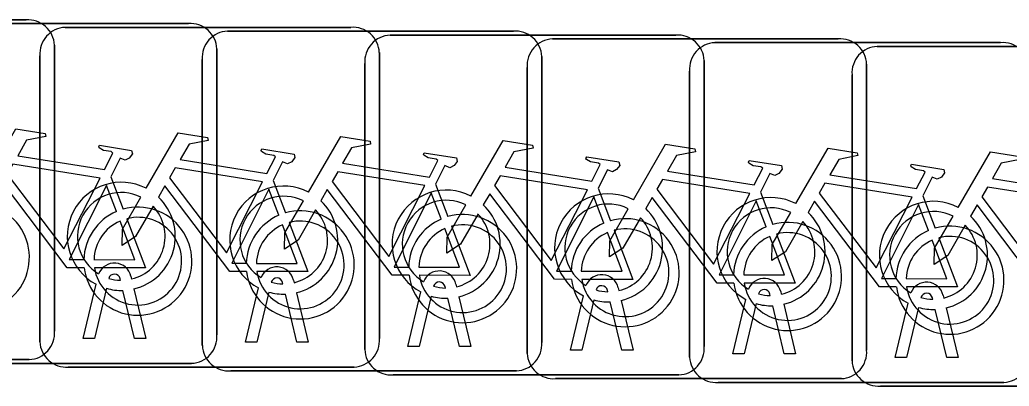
# Model space of a CAD drawing. Extents: x 162186 to 163152, y 385513 to 386513.
# Drawn here: x 162776.088 to 162779, y 386417.759 to 386418.837 of the extents above; entities that cross this region are included whole.
import ezdxf

# ---------------------------------------------------------------- set-up
doc = ezdxf.new("R2010")
doc.units = 0
doc.layers.add('IMGEO_Fietsenrek', color=7, linetype='Continuous')

msp = doc.modelspace()

# ---------------------------------------------------------------- linework, layer by layer
at = {"layer": 'IMGEO_Fietsenrek'}
for p, q in [((162775.2659, 386418.8365), (162776.1068, 386418.8365)), ((162776.1068, 386418.8365), (162775.2659, 386418.8365)), ((162775.7439, 386418.8255), (162776.5848, 386418.8255)), ((162776.5848, 386418.8255), (162775.7439, 386418.8255)), ((162776.2219, 386418.8145), (162777.0628, 386418.8145)), ((162777.0628, 386418.8145), (162776.2219, 386418.8145)), ((162776.6999, 386418.8035), (162777.5408, 386418.8035)), ((162777.5408, 386418.8035), (162776.6999, 386418.8035)), ((162777.1779, 386418.7915), (162778.0188, 386418.7915)), ((162778.0188, 386418.7915), (162777.1779, 386418.7915)), ((162777.6559, 386418.7805), (162778.4968, 386418.7805)), ((162778.4968, 386418.7805), (162777.6559, 386418.7805)), ((162776.1905, 386418.7621), (162776.1905, 386417.9212)), ((162776.1905, 386417.9212), (162776.1905, 386418.7621)), ((162776.6685, 386418.7511), (162776.6685, 386417.9102)), ((162776.6685, 386417.9102), (162776.6685, 386418.7511)), ((162778.1339, 386418.7695), (162778.9748, 386418.7695)), ((162778.9748, 386418.7695), (162778.1339, 386418.7695)), ((162778.6119, 386418.7585), (162779.4528, 386418.7585)), ((162779.4528, 386418.7585), (162778.6119, 386418.7585)), ((162776.1475, 386417.8899), (162776.1475, 386418.7308)), ((162776.1475, 386418.7308), (162776.1475, 386417.8899)), ((162776.6255, 386417.8789), (162776.6255, 386418.7198)), ((162776.6255, 386418.7198), (162776.6255, 386417.8789)), ((162777.1465, 386418.7401), (162777.1465, 386417.8992)), ((162777.1465, 386417.8992), (162777.1465, 386418.7401)), ((162777.6245, 386418.7291), (162777.6245, 386417.8882)), ((162777.6245, 386417.8882), (162777.6245, 386418.7291)), ((162778.1025, 386418.7171), (162778.1025, 386417.8762)), ((162778.1025, 386417.8762), (162778.1025, 386418.7171)), ((162777.1035, 386417.8669), (162777.1035, 386418.7078)), ((162777.1035, 386418.7078), (162777.1035, 386417.8669)), ((162777.5815, 386417.8559), (162777.5815, 386418.6968)), ((162777.5815, 386418.6968), (162777.5815, 386417.8559)), ((162778.5805, 386418.7061), (162778.5805, 386417.8652)), ((162778.5805, 386417.8652), (162778.5805, 386418.7061)), ((162778.0595, 386417.8449), (162778.0595, 386418.6858)), ((162778.0595, 386418.6858), (162778.0595, 386417.8449)), ((162778.5375, 386417.8339), (162778.5375, 386418.6748)), ((162778.5375, 386418.6748), (162778.5375, 386417.8339)), ((162776.3562, 386418.3752), (162776.3925, 386418.28)), ((162776.8342, 386418.3642), (162776.8705, 386418.269)), ((162777.3122, 386418.3532), (162777.3485, 386418.258)), ((162777.7902, 386418.3412), (162777.8265, 386418.246)), ((162778.2682, 386418.3302), (162778.3045, 386418.235)), ((162778.7462, 386418.3192), (162778.7825, 386418.224)), ((162776.4156, 386418.0824), (162776.4174, 386418.0745)), ((162776.2745, 386417.8993), (162776.3128, 386418.0593)), ((162776.3432, 386418.0471), (162776.3079, 386417.8993)), ((162776.3849, 386418.0709), (162776.3839, 386418.0752)), ((162776.7525, 386417.8883), (162776.7908, 386418.0483)), ((162776.8629, 386418.0599), (162776.8619, 386418.0642)), ((162776.8936, 386418.0714), (162776.8954, 386418.0635)), ((162777.3409, 386418.0479), (162777.3399, 386418.0522)), ((162777.3716, 386418.0594), (162777.3734, 386418.0515)), ((162777.8496, 386418.0484), (162777.8514, 386418.0405)), ((162776.426, 386417.8993), (162776.3921, 386418.041)), ((162776.4244, 386418.0453), (162776.4594, 386417.8993)), ((162776.8212, 386418.0361), (162776.7859, 386417.8883)), ((162776.904, 386417.8883), (162776.8701, 386418.03)), ((162776.9024, 386418.0343), (162776.9374, 386417.8883)), ((162777.2305, 386417.8763), (162777.2688, 386418.0363)), ((162777.2992, 386418.0241), (162777.2639, 386417.8763)), ((162777.382, 386417.8763), (162777.3481, 386418.018)), ((162777.3804, 386418.0223), (162777.4154, 386417.8763)), ((162777.7085, 386417.8653), (162777.7468, 386418.0253)), ((162777.8189, 386418.0369), (162777.8179, 386418.0412)), ((162778.2969, 386418.0259), (162778.2959, 386418.0302)), ((162778.3276, 386418.0374), (162778.3294, 386418.0295)), ((162778.7749, 386418.0149), (162778.7739, 386418.0192)), ((162778.8056, 386418.0264), (162778.8074, 386418.0185)), ((162777.7772, 386418.0131), (162777.7419, 386417.8653)), ((162777.86, 386417.8653), (162777.8261, 386418.007)), ((162777.8584, 386418.0113), (162777.8934, 386417.8653)), ((162778.1865, 386417.8543), (162778.2248, 386418.0143)), ((162778.2552, 386418.0021), (162778.2199, 386417.8543)), ((162778.338, 386417.8543), (162778.3041, 386417.996)), ((162778.3364, 386418.0003), (162778.3714, 386417.8543)), ((162778.6645, 386417.8433), (162778.7028, 386418.0033)), ((162778.7332, 386417.9911), (162778.6979, 386417.8433)), ((162778.8144, 386417.9893), (162778.8494, 386417.8433)), ((162778.816, 386417.8433), (162778.7821, 386417.985)), ((162776.3079, 386417.8993), (162776.2745, 386417.8993)), ((162776.4594, 386417.8993), (162776.426, 386417.8993)), ((162776.7859, 386417.8883), (162776.7525, 386417.8883)), ((162776.9374, 386417.8883), (162776.904, 386417.8883)), ((162777.2639, 386417.8763), (162777.2305, 386417.8763)), ((162777.4154, 386417.8763), (162777.382, 386417.8763)), ((162777.7419, 386417.8653), (162777.7085, 386417.8653)), ((162777.8934, 386417.8653), (162777.86, 386417.8653)), ((162778.2199, 386417.8543), (162778.1865, 386417.8543)), ((162778.3714, 386417.8543), (162778.338, 386417.8543)), ((162778.6979, 386417.8433), (162778.6645, 386417.8433)), ((162778.8494, 386417.8433), (162778.816, 386417.8433)), ((162776.1161, 386417.8375), (162775.2752, 386417.8375)), ((162775.2752, 386417.8375), (162776.1161, 386417.8375)), ((162776.5941, 386417.8265), (162775.7532, 386417.8265)), ((162775.7532, 386417.8265), (162776.5941, 386417.8265)), ((162777.0721, 386417.8155), (162776.2312, 386417.8155)), ((162776.2312, 386417.8155), (162777.0721, 386417.8155)), ((162777.5501, 386417.8045), (162776.7092, 386417.8045)), ((162776.7092, 386417.8045), (162777.5501, 386417.8045)), ((162778.0281, 386417.7925), (162777.1872, 386417.7925)), ((162777.1872, 386417.7925), (162778.0281, 386417.7925)), ((162778.5061, 386417.7815), (162777.6652, 386417.7815)), ((162777.6652, 386417.7815), (162778.5061, 386417.7815)), ((162778.9841, 386417.7705), (162778.1432, 386417.7705)), ((162778.1432, 386417.7705), (162778.9841, 386417.7705)), ((162779.4621, 386417.7595), (162778.6212, 386417.7595)), ((162778.6212, 386417.7595), (162779.4621, 386417.7595))]:
    msp.add_line(p, q, dxfattribs=at)
for points in [[(162775.9821, 386418.3522), (162776.0768, 386418.5157), (162776.163, 386418.5019), (162776.1647, 386418.4932), (162776.1086, 386418.4823), (162776.0824, 386418.437), (162776.3376, 386418.3962)], [(162776.4601, 386418.3412), (162776.5548, 386418.5047), (162776.641, 386418.4909), (162776.6427, 386418.4822), (162776.5866, 386418.4713), (162776.5604, 386418.426), (162776.8156, 386418.3852)], [(162776.9381, 386418.3302), (162777.0328, 386418.4937), (162777.119, 386418.4799), (162777.1207, 386418.4712), (162777.0646, 386418.4603), (162777.0384, 386418.415), (162777.2936, 386418.3742)], [(162776.3376, 386418.3962), (162776.3626, 386418.445), (162776.3575, 386418.449), (162776.3343, 386418.4527), (162776.3216, 386418.4602), (162776.3206, 386418.4633), (162776.3228, 386418.4679), (162776.4176, 386418.4528), (162776.4199, 386418.4425), (162776.4105, 386418.4301), (162776.3981, 386418.4237), (162776.3836, 386418.4299), (162776.3562, 386418.3752)], [(162776.8156, 386418.3852), (162776.8406, 386418.434), (162776.8355, 386418.438), (162776.8123, 386418.4417), (162776.7996, 386418.4492), (162776.7986, 386418.4523), (162776.8008, 386418.4569), (162776.8956, 386418.4418), (162776.8979, 386418.4315), (162776.8885, 386418.4191), (162776.8761, 386418.4127), (162776.8616, 386418.4189), (162776.8342, 386418.3642)], [(162777.4161, 386418.3182), (162777.5108, 386418.4817), (162777.597, 386418.4679), (162777.5987, 386418.4592), (162777.5426, 386418.4483), (162777.5164, 386418.403), (162777.7716, 386418.3622)], [(162777.8941, 386418.3072), (162777.9888, 386418.4707), (162778.075, 386418.4569), (162778.0767, 386418.4482), (162778.0206, 386418.4373), (162777.9944, 386418.392), (162778.2496, 386418.3512)], [(162778.3721, 386418.2962), (162778.4668, 386418.4597), (162778.553, 386418.4459), (162778.5547, 386418.4372), (162778.4986, 386418.4263), (162778.4724, 386418.381), (162778.7276, 386418.3402)], [(162777.2936, 386418.3742), (162777.3186, 386418.423), (162777.3135, 386418.427), (162777.2903, 386418.4307), (162777.2776, 386418.4382), (162777.2766, 386418.4413), (162777.2788, 386418.4459), (162777.3736, 386418.4308), (162777.3759, 386418.4205), (162777.3665, 386418.4081), (162777.3541, 386418.4017), (162777.3396, 386418.4079), (162777.3122, 386418.3532)], [(162777.7716, 386418.3622), (162777.7966, 386418.411), (162777.7915, 386418.415), (162777.7683, 386418.4187), (162777.7556, 386418.4262), (162777.7546, 386418.4293), (162777.7568, 386418.4339), (162777.8516, 386418.4188), (162777.8539, 386418.4085), (162777.8445, 386418.3961), (162777.8321, 386418.3897), (162777.8176, 386418.3959), (162777.7902, 386418.3412)], [(162778.8501, 386418.2852), (162778.9448, 386418.4487), (162779.031, 386418.4349), (162779.0327, 386418.4262), (162778.9766, 386418.4153), (162778.9504, 386418.37), (162779.2056, 386418.3292)], [(162776.3247, 386418.371), (162776.0679, 386418.412), (162776.0512, 386418.3832), (162776.2182, 386418.1629), (162776.3247, 386418.371)], [(162776.8027, 386418.36), (162776.5459, 386418.401), (162776.5292, 386418.3722), (162776.6962, 386418.1519), (162776.8027, 386418.36)], [(162778.2496, 386418.3512), (162778.2746, 386418.4), (162778.2695, 386418.404), (162778.2463, 386418.4077), (162778.2336, 386418.4152), (162778.2326, 386418.4183), (162778.2348, 386418.4229), (162778.3296, 386418.4078), (162778.3319, 386418.3975), (162778.3225, 386418.3851), (162778.3101, 386418.3787), (162778.2956, 386418.3849), (162778.2682, 386418.3302)], [(162778.7276, 386418.3402), (162778.7526, 386418.389), (162778.7475, 386418.393), (162778.7243, 386418.3967), (162778.7116, 386418.4042), (162778.7106, 386418.4073), (162778.7128, 386418.4119), (162778.8076, 386418.3968), (162778.8099, 386418.3865), (162778.8005, 386418.3741), (162778.7881, 386418.3677), (162778.7736, 386418.3739), (162778.7462, 386418.3192)], [(162777.2807, 386418.349), (162777.0239, 386418.39), (162777.0072, 386418.3612), (162777.1742, 386418.1409), (162777.2807, 386418.349)], [(162777.7587, 386418.337), (162777.5019, 386418.378), (162777.4852, 386418.3492), (162777.6522, 386418.1289), (162777.7587, 386418.337)], [(162776.2778, 386418.1075), (162776.2281, 386418.1076), (162776.0374, 386418.3593), (162776.0184, 386418.3265)], [(162776.3727, 386418.273), (162776.3434, 386418.3498), (162776.234, 386418.1317), (162776.2767, 386418.1316)], [(162776.7558, 386418.0965), (162776.7061, 386418.0966), (162776.5154, 386418.3483), (162776.4964, 386418.3155)], [(162776.8507, 386418.262), (162776.8214, 386418.3388), (162776.712, 386418.1207), (162776.7547, 386418.1206)], [(162778.2367, 386418.326), (162777.9799, 386418.367), (162777.9632, 386418.3382), (162778.1302, 386418.1179), (162778.2367, 386418.326)], [(162778.7147, 386418.315), (162778.4579, 386418.356), (162778.4412, 386418.3272), (162778.6082, 386418.1069), (162778.7147, 386418.315)], [(162779.1927, 386418.304), (162778.9359, 386418.345), (162778.9192, 386418.3162), (162779.0862, 386418.0959), (162779.1927, 386418.304)], [(162776.4808, 386418.2887), (162776.4292, 386418.1995), (162776.3893, 386418.1735), (162776.3905, 386418.221), (162776.445, 386418.3152)], [(162777.2338, 386418.0855), (162777.1841, 386418.0856), (162776.9934, 386418.3373), (162776.9744, 386418.3045)], [(162777.3287, 386418.251), (162777.2994, 386418.3278), (162777.19, 386418.1097), (162777.2327, 386418.1096)], [(162777.7118, 386418.0735), (162777.6621, 386418.0736), (162777.4714, 386418.3253), (162777.4524, 386418.2925)], [(162777.8067, 386418.239), (162777.7774, 386418.3158), (162777.668, 386418.0977), (162777.7107, 386418.0976)], [(162778.1898, 386418.0625), (162778.1401, 386418.0626), (162777.9494, 386418.3143), (162777.9304, 386418.2815)], [(162776.9588, 386418.2777), (162776.9072, 386418.1885), (162776.8673, 386418.1625), (162776.8685, 386418.21), (162776.923, 386418.3042)], [(162777.4368, 386418.2657), (162777.3852, 386418.1765), (162777.3453, 386418.1505), (162777.3465, 386418.198), (162777.401, 386418.2922)], [(162777.9148, 386418.2547), (162777.8632, 386418.1655), (162777.8233, 386418.1395), (162777.8245, 386418.187), (162777.879, 386418.2812)], [(162778.2847, 386418.228), (162778.2554, 386418.3048), (162778.146, 386418.0867), (162778.1887, 386418.0866)], [(162778.6678, 386418.0515), (162778.6181, 386418.0516), (162778.4274, 386418.3033), (162778.4084, 386418.2705)], [(162778.7627, 386418.217), (162778.7334, 386418.2938), (162778.624, 386418.0757), (162778.6667, 386418.0756)], [(162779.1458, 386418.0405), (162779.0961, 386418.0406), (162778.9054, 386418.2923), (162778.8864, 386418.2595)], [(162776.4032, 386418.2518), (162776.4582, 386418.1072), (162776.3081, 386418.1075)], [(162778.3928, 386418.2437), (162778.3412, 386418.1545), (162778.3013, 386418.1285), (162778.3025, 386418.176), (162778.357, 386418.2702)], [(162778.8708, 386418.2327), (162778.8192, 386418.1435), (162778.7793, 386418.1175), (162778.7805, 386418.165), (162778.835, 386418.2592)], [(162776.3067, 386418.1315), (162776.4266, 386418.1313), (162776.3834, 386418.2449)], [(162776.7847, 386418.1205), (162776.9046, 386418.1203), (162776.8614, 386418.2339)], [(162776.8812, 386418.2408), (162776.9362, 386418.0962), (162776.7861, 386418.0965)], [(162777.2627, 386418.1095), (162777.3826, 386418.1093), (162777.3394, 386418.2229)], [(162777.3592, 386418.2298), (162777.4142, 386418.0852), (162777.2641, 386418.0855)], [(162777.7407, 386418.0975), (162777.8606, 386418.0973), (162777.8174, 386418.2109)], [(162777.8372, 386418.2178), (162777.8922, 386418.0732), (162777.7421, 386418.0735)], [(162778.2187, 386418.0865), (162778.3386, 386418.0863), (162778.2954, 386418.1999)], [(162778.3152, 386418.2068), (162778.3702, 386418.0622), (162778.2201, 386418.0625)], [(162778.7932, 386418.1958), (162778.8482, 386418.0512), (162778.6981, 386418.0515)], [(162778.6967, 386418.0755), (162778.8166, 386418.0753), (162778.7734, 386418.1889)]]:
    msp.add_lwpolyline(points, dxfattribs=at)
for centre, radius, start, end in [((162776.1126, 386418.7588), 0.0779, 2.4484, 94.2845), ((162776.1126, 386418.7588), 0.0779, 2.4484, 94.2845), ((162776.2252, 386418.7366), 0.0779, 92.4484, 184.2845), ((162776.2252, 386418.7366), 0.0779, 92.4484, 184.2845), ((162776.5906, 386418.7478), 0.0779, 2.4484, 94.2845), ((162776.5906, 386418.7478), 0.0779, 2.4484, 94.2845), ((162777.0686, 386418.7368), 0.0779, 2.4484, 94.2845), ((162777.0686, 386418.7368), 0.0779, 2.4484, 94.2845), ((162776.7032, 386418.7256), 0.0779, 92.4484, 184.2845), ((162776.7032, 386418.7256), 0.0779, 92.4484, 184.2845), ((162777.1812, 386418.7136), 0.0779, 92.4484, 184.2845), ((162777.1812, 386418.7136), 0.0779, 92.4484, 184.2845), ((162777.5466, 386418.7258), 0.0779, 2.4484, 94.2845), ((162777.5466, 386418.7258), 0.0779, 2.4484, 94.2845), ((162777.6592, 386418.7026), 0.0779, 92.4484, 184.2845), ((162777.6592, 386418.7026), 0.0779, 92.4484, 184.2845), ((162778.0246, 386418.7138), 0.0779, 2.4484, 94.2845), ((162778.0246, 386418.7138), 0.0779, 2.4484, 94.2845), ((162778.5026, 386418.7028), 0.0779, 2.4484, 94.2845), ((162778.5026, 386418.7028), 0.0779, 2.4484, 94.2845), ((162778.1372, 386418.6916), 0.0779, 92.4484, 184.2845), ((162778.1372, 386418.6916), 0.0779, 92.4484, 184.2845), ((162778.6152, 386418.6806), 0.0779, 92.4484, 184.2845), ((162778.6152, 386418.6806), 0.0779, 92.4484, 184.2845), ((162778.9806, 386418.6918), 0.0779, 2.4484, 94.2845), ((162778.9806, 386418.6918), 0.0779, 2.4484, 94.2845), ((162776.3871, 386418.1999), 0.159, 62.6766, 242.1369), ((162776.8651, 386418.1889), 0.159, 62.6766, 242.1369), ((162776.3871, 386418.1999), 0.129, 63.3192, 238.903), ((162776.3871, 386418.1999), 0.159, 283.5766, 46.6042), ((162776.8651, 386418.1889), 0.129, 63.3192, 238.903), ((162777.3431, 386418.1769), 0.159, 62.6766, 242.1369), ((162777.8211, 386418.1659), 0.159, 62.6766, 242.1369), ((162778.2991, 386418.1549), 0.159, 62.6766, 242.1369), ((162775.9577, 386418.1379), 0.159, 187.0065, 105.7708), ((162776.4357, 386418.1269), 0.159, 187.0065, 105.7708), ((162776.3871, 386418.1999), 0.129, 283.6043, 43.4302), ((162776.8651, 386418.1889), 0.159, 283.5766, 46.6042), ((162777.3431, 386418.1769), 0.129, 63.3192, 238.903), ((162777.3431, 386418.1769), 0.159, 283.5766, 46.6042), ((162777.8211, 386418.1659), 0.129, 63.3192, 238.903), ((162777.8211, 386418.1659), 0.159, 283.5766, 46.6042), ((162778.2991, 386418.1549), 0.129, 63.3192, 238.903), ((162778.7771, 386418.1439), 0.159, 62.6766, 242.1369), ((162776.4357, 386418.1269), 0.159, 113.3408, 178.3217), ((162776.4357, 386418.1269), 0.129, 188.6715, 104.5883), ((162776.9137, 386418.1159), 0.159, 113.3408, 178.3217), ((162776.9137, 386418.1159), 0.159, 187.0065, 105.7708), ((162776.8651, 386418.1889), 0.129, 283.6043, 43.4302), ((162777.3917, 386418.1049), 0.159, 113.3408, 178.3217), ((162777.3917, 386418.1049), 0.159, 187.0065, 105.7708), ((162777.3431, 386418.1769), 0.129, 283.6043, 43.4302), ((162777.8697, 386418.0929), 0.159, 187.0065, 105.7708), ((162777.8211, 386418.1659), 0.129, 283.6043, 43.4302), ((162778.2991, 386418.1549), 0.159, 283.5766, 46.6042), ((162778.7771, 386418.1439), 0.129, 63.3192, 238.903), ((162778.7771, 386418.1439), 0.159, 283.5766, 46.6042), ((162776.4357, 386418.1269), 0.129, 113.923, 177.9556), ((162776.9137, 386418.1159), 0.129, 113.923, 177.9556), ((162776.9137, 386418.1159), 0.129, 188.6715, 104.5883), ((162777.3917, 386418.1049), 0.129, 113.923, 177.9556), ((162777.3917, 386418.1049), 0.129, 188.6715, 104.5883), ((162777.8697, 386418.0929), 0.159, 113.3408, 178.3217), ((162777.8697, 386418.0929), 0.129, 188.6715, 104.5883), ((162778.3477, 386418.0819), 0.159, 113.3408, 178.3217), ((162778.3477, 386418.0819), 0.159, 187.0065, 105.7708), ((162778.2991, 386418.1549), 0.129, 283.6043, 43.4302), ((162778.8257, 386418.0709), 0.159, 187.0065, 105.7708), ((162778.7771, 386418.1439), 0.129, 283.6043, 43.4302), ((162777.8697, 386418.0929), 0.129, 113.923, 177.9556), ((162778.3477, 386418.0819), 0.129, 113.923, 177.9556), ((162778.3477, 386418.0819), 0.129, 188.6715, 104.5883), ((162778.8257, 386418.0709), 0.159, 113.3408, 178.3217), ((162778.8257, 386418.0709), 0.129, 188.6715, 104.5883), ((162778.8257, 386418.0709), 0.129, 113.923, 177.9556), ((162776.3669, 386418.0713), 0.0499, 12.8025, 158.6934), ((162776.8449, 386418.0603), 0.0499, 12.8025, 158.6934), ((162776.3669, 386418.0713), 0.0174, 12.8025, 163.4502), ((162776.3871, 386418.1999), 0.129, 253.415, 269.0204), ((162776.8449, 386418.0603), 0.0174, 12.8025, 163.4502), ((162777.3229, 386418.0483), 0.0499, 12.8025, 158.6934), ((162777.8009, 386418.0373), 0.0499, 12.8025, 158.6934), ((162778.2789, 386418.0263), 0.0499, 12.8025, 158.6934), ((162776.3871, 386418.1999), 0.159, 253.9967, 271.7867), ((162776.8651, 386418.1889), 0.129, 253.415, 269.0204), ((162777.3229, 386418.0483), 0.0174, 12.8025, 163.4502), ((162777.3431, 386418.1769), 0.129, 253.415, 269.0204), ((162777.8009, 386418.0373), 0.0174, 12.8025, 163.4502), ((162778.7569, 386418.0153), 0.0499, 12.8025, 158.6934), ((162776.8651, 386418.1889), 0.159, 253.9967, 271.7867), ((162777.3431, 386418.1769), 0.159, 253.9967, 271.7867), ((162777.8211, 386418.1659), 0.129, 253.415, 269.0204), ((162778.2789, 386418.0263), 0.0174, 12.8025, 163.4502), ((162778.2991, 386418.1549), 0.129, 253.415, 269.0204), ((162778.7569, 386418.0153), 0.0174, 12.8025, 163.4502), ((162778.7771, 386418.1439), 0.129, 253.415, 269.0204), ((162777.8211, 386418.1659), 0.159, 253.9967, 271.7867), ((162778.2991, 386418.1549), 0.159, 253.9967, 271.7867), ((162778.7771, 386418.1439), 0.159, 253.9967, 271.7867), ((162776.1128, 386417.9154), 0.0779, 272.4484, 4.2845), ((162776.1128, 386417.9154), 0.0779, 272.4484, 4.2845), ((162776.5908, 386417.9044), 0.0779, 272.4484, 4.2845), ((162776.5908, 386417.9044), 0.0779, 272.4484, 4.2845), ((162776.2254, 386417.8932), 0.0779, 182.4484, 274.2845), ((162776.2254, 386417.8932), 0.0779, 182.4484, 274.2845), ((162776.7034, 386417.8822), 0.0779, 182.4484, 274.2845), ((162776.7034, 386417.8822), 0.0779, 182.4484, 274.2845), ((162777.0688, 386417.8934), 0.0779, 272.4484, 4.2845), ((162777.0688, 386417.8934), 0.0779, 272.4484, 4.2845), ((162777.5468, 386417.8824), 0.0779, 272.4484, 4.2845), ((162777.5468, 386417.8824), 0.0779, 272.4484, 4.2845), ((162778.0248, 386417.8704), 0.0779, 272.4484, 4.2845), ((162778.0248, 386417.8704), 0.0779, 272.4484, 4.2845), ((162777.1814, 386417.8702), 0.0779, 182.4484, 274.2845), ((162777.1814, 386417.8702), 0.0779, 182.4484, 274.2845), ((162777.6594, 386417.8592), 0.0779, 182.4484, 274.2845), ((162777.6594, 386417.8592), 0.0779, 182.4484, 274.2845), ((162778.1374, 386417.8482), 0.0779, 182.4484, 274.2845), ((162778.1374, 386417.8482), 0.0779, 182.4484, 274.2845), ((162778.5028, 386417.8594), 0.0779, 272.4484, 4.2845), ((162778.5028, 386417.8594), 0.0779, 272.4484, 4.2845), ((162778.9808, 386417.8484), 0.0779, 272.4484, 4.2845), ((162778.9808, 386417.8484), 0.0779, 272.4484, 4.2845), ((162778.6154, 386417.8372), 0.0779, 182.4484, 274.2845), ((162778.6154, 386417.8372), 0.0779, 182.4484, 274.2845)]:
    msp.add_arc(centre, radius, start, end, dxfattribs=at)

doc.saveas('drawing.dxf')
